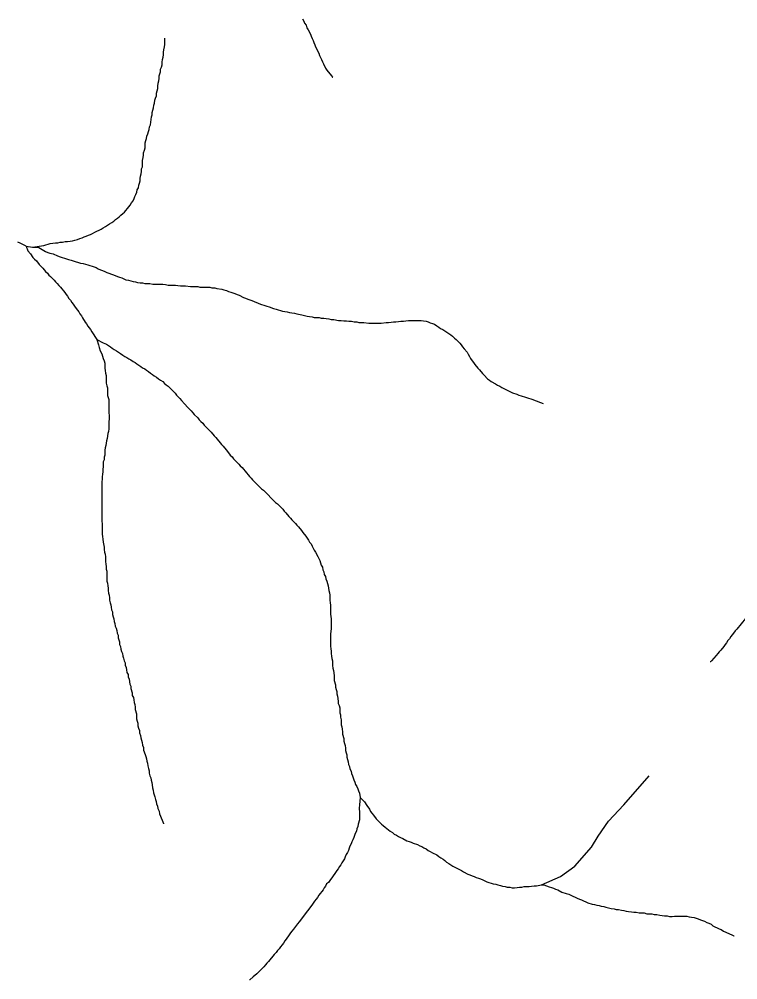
# Model space of a CAD drawing. Extents: x 652.3 to 678, y 7316.9 to 7344.9.
# Drawn here: x 669.444 to 671.059, y 7320.552 to 7322.712 of the extents above; entities that cross this region are included whole.
import ezdxf

# ---------------------------------------------------------------- set-up
doc = ezdxf.new("R2010")
doc.units = 0
doc.header["$LTSCALE"] = 0.032
doc.layers.add('7', color=7, linetype='Continuous', lineweight=25)

msp = doc.modelspace()

# ---------------------------------------------------------------- linework, layer by layer
at = {"layer": '7'}
msp.add_line((669.4591, 7322.202), (669.4735, 7322.1996), dxfattribs=at)
for points in [[(670.0806, 7322.7128), (670.0837, 7322.708), (670.0853, 7322.7032), (670.0885, 7322.6985), (670.0901, 7322.6929), (670.0933, 7322.6881), (670.0981, 7322.6786), (670.0997, 7322.6738), (670.102, 7322.669), (670.1044, 7322.6643), (670.106, 7322.6595), (670.1084, 7322.6547), (670.11, 7322.6499), (670.1172, 7322.6356), (670.1188, 7322.6308), (670.1235, 7322.6213), (670.1251, 7322.6165), (670.1275, 7322.6117), (670.1323, 7322.6022), (670.1355, 7322.5974), (670.1458, 7322.5847), (670.1478, 7322.5822), (670.1483, 7322.5816)], [(669.7655, 7322.6213), (669.7671, 7322.6269), (669.7679, 7322.6324), (669.7679, 7322.638), (669.7687, 7322.6436), (669.7702, 7322.6499), (669.771, 7322.6555), (669.771, 7322.6611), (669.771, 7322.6627), (669.771, 7322.6643), (669.771, 7322.6658), (669.771, 7322.6674), (669.771, 7322.669), (669.771, 7322.6694)], [(669.4735, 7322.1996), (669.4989, 7322.2036), (669.5132, 7322.2075), (669.5252, 7322.2091), (669.5307, 7322.2091), (669.5355, 7322.2107), (669.5411, 7322.2107), (669.5467, 7322.2123), (669.5522, 7322.2123), (669.5578, 7322.2131), (669.5634, 7322.2139), (669.5689, 7322.2155), (669.5745, 7322.2171), (669.5801, 7322.2187), (669.5848, 7322.2203), (669.5896, 7322.2227), (669.5944, 7322.2242), (669.5992, 7322.2266), (669.6039, 7322.2282), (669.6087, 7322.2306), (669.6135, 7322.233), (669.6183, 7322.2354), (669.623, 7322.2378), (669.6278, 7322.2402), (669.6326, 7322.2433), (669.6374, 7322.2457), (669.6421, 7322.2489), (669.6469, 7322.2521), (669.6517, 7322.2553), (669.6565, 7322.2577), (669.6604, 7322.2616), (669.6644, 7322.2648), (669.6684, 7322.268), (669.6724, 7322.2712), (669.6764, 7322.2752), (669.6803, 7322.2783), (669.6835, 7322.2823), (669.6867, 7322.2863), (669.6899, 7322.2903), (669.6931, 7322.2943), (669.6962, 7322.299), (669.6994, 7322.3038), (669.7018, 7322.3086), (669.7034, 7322.3134), (669.7058, 7322.3181), (669.7082, 7322.3229), (669.709, 7322.3285), (669.7114, 7322.3333), (669.7122, 7322.3388), (669.7137, 7322.3436), (669.7153, 7322.3484), (669.7153, 7322.3539), (669.7161, 7322.3595), (669.7177, 7322.3643), (669.7185, 7322.3699), (669.7185, 7322.3754), (669.7209, 7322.3802), (669.7209, 7322.3889), (669.7209, 7322.3945), (669.7225, 7322.4009), (669.7233, 7322.4065), (669.7233, 7322.412), (669.7249, 7322.4176), (669.7265, 7322.4232), (669.7265, 7322.4287), (669.7265, 7322.4343), (669.7281, 7322.4391), (669.7297, 7322.4439), (669.7305, 7322.4494), (669.7328, 7322.4542), (669.7344, 7322.4598), (669.736, 7322.4645), (669.7368, 7322.4701), (669.7384, 7322.4749), (669.7392, 7322.4805), (669.74, 7322.4868), (669.7408, 7322.4924), (669.7424, 7322.4972), (669.7424, 7322.5027), (669.744, 7322.5075), (669.7456, 7322.5131), (669.7464, 7322.5186), (669.748, 7322.5234), (669.7488, 7322.5298), (669.7503, 7322.5346), (669.7519, 7322.5401), (669.7519, 7322.5457), (669.7535, 7322.5513), (669.7551, 7322.556), (669.7551, 7322.5616), (669.7559, 7322.568), (669.7575, 7322.5735), (669.7583, 7322.5791), (669.7583, 7322.5847), (669.7599, 7322.5895), (669.7615, 7322.5942), (669.7615, 7322.5998), (669.7631, 7322.6046), (669.7647, 7322.6094), (669.7647, 7322.6157), (669.7655, 7322.6213)], [(669.4591, 7322.202), (669.4456, 7322.2083), (669.4408, 7322.2107)], [(669.4591, 7322.202), (669.4631, 7322.1916), (669.4687, 7322.1845), (669.4742, 7322.1765), (669.4782, 7322.1725), (669.4822, 7322.1685), (669.4886, 7322.1606), (669.4965, 7322.1526), (669.5029, 7322.1447), (669.5069, 7322.1407), (669.5101, 7322.1367), (669.514, 7322.1335), (669.522, 7322.1256), (669.5252, 7322.1216), (669.5291, 7322.1176), (669.5323, 7322.1136), (669.5363, 7322.1097), (669.5459, 7322.0977), (669.549, 7322.093), (669.5522, 7322.089), (669.5554, 7322.0842), (669.5586, 7322.0802), (669.5618, 7322.0754), (669.565, 7322.0715), (669.5681, 7322.0667), (669.5713, 7322.0619), (669.5745, 7322.0579), (669.5777, 7322.054), (669.5801, 7322.0492), (669.5833, 7322.0452), (669.5856, 7322.0404), (669.592, 7322.0309), (669.5952, 7322.0269), (669.5976, 7322.0221), (669.6039, 7322.0142), (669.6071, 7322.0094), (669.6183, 7321.9919)], [(669.4735, 7322.1996), (669.4735, 7322.1996), (669.4878, 7322.1988)], [(669.4878, 7322.1988), (669.5029, 7322.19), (669.5077, 7322.1876), (669.5124, 7322.186), (669.5196, 7322.1845), (669.5299, 7322.1797), (669.5355, 7322.1781), (669.5403, 7322.1765), (669.5451, 7322.1749), (669.5546, 7322.1717), (669.5602, 7322.1701), (669.565, 7322.1685), (669.5817, 7322.1638), (669.5872, 7322.163), (669.5928, 7322.1614), (669.5976, 7322.1598), (669.6119, 7322.155), (669.6167, 7322.1534), (669.6214, 7322.151), (669.6262, 7322.1487), (669.631, 7322.1471), (669.6358, 7322.1447), (669.6405, 7322.1423), (669.6453, 7322.1407), (669.6596, 7322.1359), (669.6644, 7322.1335), (669.6692, 7322.1319), (669.674, 7322.1304), (669.6787, 7322.128), (669.6835, 7322.1264), (669.6891, 7322.1256), (669.6947, 7322.124), (669.6994, 7322.1224), (669.705, 7322.1216), (669.7098, 7322.12), (669.7153, 7322.1192), (669.7209, 7322.1192), (669.7257, 7322.1176), (669.7376, 7322.1176), (669.744, 7322.116), (669.7663, 7322.116), (669.7726, 7322.1152), (669.7782, 7322.1144), (669.7949, 7322.1144), (669.8005, 7322.1136), (669.806, 7322.1128), (669.8172, 7322.1128), (669.8283, 7322.1113), (669.845, 7322.1113), (669.8498, 7322.1097), (669.8721, 7322.1097), (669.8769, 7322.1081), (669.8832, 7322.1081), (669.888, 7322.1065), (669.8991, 7322.1049), (669.9039, 7322.1033), (669.9095, 7322.1017), (669.9143, 7322.1001), (669.919, 7322.0985), (669.9286, 7322.0953), (669.9334, 7322.093), (669.9381, 7322.0914), (669.9477, 7322.0866), (669.9525, 7322.085), (669.9572, 7322.0826), (669.962, 7322.081), (669.9668, 7322.0794)], [(669.9668, 7322.0794), (669.9716, 7322.077), (669.9811, 7322.0739), (669.9859, 7322.0715), (669.9954, 7322.0683), (670.0002, 7322.0667), (670.0058, 7322.0651), (670.0153, 7322.0619), (670.0209, 7322.0603), (670.0352, 7322.0556), (670.0463, 7322.054), (670.0511, 7322.0524), (670.0567, 7322.0516), (670.0623, 7322.0508), (670.0678, 7322.0492), (670.079, 7322.0476), (670.0853, 7322.046), (670.0909, 7322.0444), (670.0965, 7322.0436), (670.102, 7322.0428), (670.1068, 7322.0412), (670.118, 7322.0412), (670.1227, 7322.0396), (670.1283, 7322.0396), (670.1339, 7322.0388), (670.1394, 7322.0381), (670.145, 7322.0365), (670.1506, 7322.0365), (670.1617, 7322.0349), (670.1673, 7322.0349), (670.1737, 7322.0341), (670.1792, 7322.0341), (670.1848, 7322.0333), (670.1904, 7322.0333), (670.1967, 7322.0317), (670.2023, 7322.0317), (670.2071, 7322.0301), (670.2182, 7322.0301), (670.2294, 7322.0285), (670.2572, 7322.0285), (670.2683, 7322.0301), (670.2739, 7322.0301), (670.2795, 7322.0309), (670.2851, 7322.0317), (670.2906, 7322.0317), (670.2962, 7322.0325), (670.3018, 7322.0333), (670.3073, 7322.0333), (670.3129, 7322.0341), (670.3185, 7322.0349), (670.3471, 7322.0349), (670.3527, 7322.0341), (670.3583, 7322.0333), (670.363, 7322.0317), (670.3678, 7322.0293), (670.3726, 7322.0277), (670.3774, 7322.0261), (670.3821, 7322.0229), (670.3869, 7322.0198), (670.3909, 7322.0166), (670.3957, 7322.0142), (670.4004, 7322.011), (670.4052, 7322.0086), (670.4092, 7322.0054), (670.414, 7322.0022), (670.4179, 7321.9991), (670.4219, 7321.9951), (670.4259, 7321.9919), (670.4299, 7321.9879), (670.4338, 7321.9839), (670.437, 7321.98), (670.4402, 7321.9752), (670.4442, 7321.9712), (670.4506, 7321.9633), (670.4529, 7321.9585), (670.4561, 7321.9537), (670.4585, 7321.9489), (670.4617, 7321.9442), (670.4649, 7321.9402), (670.4681, 7321.9354), (670.4744, 7321.9275), (670.4784, 7321.9235), (670.4848, 7321.9155), (670.4887, 7321.9115), (670.4967, 7321.9036), (670.5007, 7321.9004), (670.5047, 7321.8972), (670.5142, 7321.8924), (670.519, 7321.8893), (670.5238, 7321.8869), (670.5285, 7321.8837), (670.5524, 7321.8718), (670.562, 7321.8686), (670.5667, 7321.867), (670.5723, 7321.8654), (670.5818, 7321.8622), (670.5866, 7321.8606), (670.5962, 7321.8574), (670.6153, 7321.8503), (670.6212, 7321.848), (670.6216, 7321.8479)], [(669.6183, 7321.9919), (669.6222, 7321.98), (669.623, 7321.9736), (669.6254, 7321.9664), (669.6294, 7321.9593), (669.631, 7321.9545), (669.6326, 7321.9489), (669.6342, 7321.9442), (669.6358, 7321.9386), (669.6358, 7321.9275), (669.6366, 7321.9219), (669.6374, 7321.9163), (669.639, 7321.9107), (669.639, 7321.894), (669.6405, 7321.8877), (669.6421, 7321.8829), (669.6421, 7321.8662), (669.6453, 7321.8566), (669.6453, 7321.8288), (669.6461, 7321.8184), (669.6461, 7321.8129), (669.6453, 7321.8073), (669.6453, 7321.7906), (669.6445, 7321.785), (669.6429, 7321.7802), (669.6413, 7321.7691), (669.6397, 7321.7643), (669.639, 7321.7588), (669.6382, 7321.7532), (669.6366, 7321.7484), (669.6358, 7321.7429), (669.6358, 7321.7317), (669.6342, 7321.7269), (669.6342, 7321.7214), (669.6326, 7321.7166), (669.6326, 7321.7055), (669.6318, 7321.6999), (669.6318, 7321.6943), (669.631, 7321.6887), (669.6302, 7321.6832), (669.6302, 7321.6776), (669.6294, 7321.672), (669.6294, 7321.5829), (669.6302, 7321.5773), (669.6302, 7321.5543), (669.631, 7321.5487), (669.6318, 7321.5431), (669.6326, 7321.536), (669.6342, 7321.5248), (669.6342, 7321.5193), (669.635, 7321.5137), (669.6366, 7321.5089), (669.6374, 7321.5033), (669.6374, 7321.4922)], [(669.6183, 7321.9919), (669.6326, 7321.9847), (669.6397, 7321.9816), (669.6485, 7321.9752), (669.6525, 7321.972), (669.6573, 7321.9696), (669.662, 7321.9664), (669.6668, 7321.9633), (669.6716, 7321.9601), (669.6764, 7321.9569), (669.6811, 7321.9537), (669.6859, 7321.9513), (669.6899, 7321.9481), (669.6947, 7321.9458), (669.6994, 7321.9426), (669.7042, 7321.9402), (669.7082, 7321.937), (669.7122, 7321.9338), (669.7169, 7321.9314), (669.7209, 7321.9282), (669.7257, 7321.9259), (669.7297, 7321.9227), (669.7344, 7321.9195), (669.7384, 7321.9163), (669.7432, 7321.9131), (669.7472, 7321.9099), (669.7519, 7321.9068), (669.7567, 7321.9036), (669.7615, 7321.9004), (669.7663, 7321.8972), (669.7702, 7321.8932), (669.7742, 7321.8901), (669.7782, 7321.8869), (669.7941, 7321.871), (669.7973, 7321.867), (669.8013, 7321.863), (669.8045, 7321.859), (669.8084, 7321.855), (669.8148, 7321.8471), (669.8228, 7321.8391), (669.8267, 7321.8352), (669.8299, 7321.8312), (669.8339, 7321.8272), (669.8371, 7321.8232), (669.845, 7321.8153), (669.8482, 7321.8113), (669.8522, 7321.8073), (669.8562, 7321.8033), (669.8594, 7321.7993), (669.8753, 7321.7834), (669.8816, 7321.7755), (669.8856, 7321.7715), (669.8983, 7321.7556), (669.9023, 7321.7516), (669.9087, 7321.7436), (669.9119, 7321.7397), (669.9182, 7321.7317), (669.9222, 7321.7277), (669.9254, 7321.7238), (669.9373, 7321.7118), (669.9405, 7321.7078), (669.9445, 7321.7039), (669.9477, 7321.6999), (669.9517, 7321.6959), (669.9612, 7321.684), (669.9652, 7321.68), (669.9684, 7321.676), (669.9883, 7321.6561), (669.993, 7321.6529), (669.9962, 7321.649), (670.0161, 7321.6291), (670.0201, 7321.6251), (670.0241, 7321.6219), (670.036, 7321.61)], [(670.036, 7321.61), (670.0392, 7321.606), (670.0432, 7321.602), (670.0495, 7321.5941), (670.0535, 7321.5901), (670.0567, 7321.5861), (670.0646, 7321.5781), (670.0678, 7321.5742), (670.0718, 7321.5702), (670.0782, 7321.5622), (670.0814, 7321.5575), (670.0877, 7321.5495), (670.0909, 7321.5447), (670.0941, 7321.5407), (670.0965, 7321.536), (670.0997, 7321.532), (670.102, 7321.5272), (670.1068, 7321.5177), (670.11, 7321.5137), (670.1148, 7321.5041), (670.1172, 7321.4994), (670.1195, 7321.4946), (670.1211, 7321.4898), (670.1227, 7321.4843), (670.1251, 7321.4795), (670.1259, 7321.4739), (670.1283, 7321.4691), (670.1291, 7321.4636), (670.1323, 7321.4588), (670.1331, 7321.4532), (670.1355, 7321.4484), (670.1363, 7321.4429), (670.1379, 7321.4381), (670.1386, 7321.4325), (670.1394, 7321.427), (670.141, 7321.4222), (670.1418, 7321.4166), (670.1418, 7321.4055), (670.1426, 7321.3999), (670.1434, 7321.3943), (670.1434, 7321.3744), (670.1442, 7321.3689), (670.145, 7321.3633), (670.145, 7321.341), (670.1434, 7321.3299), (670.1434, 7321.302), (670.1442, 7321.2965), (670.145, 7321.2909), (670.145, 7321.2853), (670.1458, 7321.2798), (670.1466, 7321.2742), (670.1482, 7321.2694), (670.1482, 7321.2583), (670.149, 7321.2527), (670.1498, 7321.2471), (670.1514, 7321.236), (670.1514, 7321.2249), (670.1546, 7321.2153), (670.1546, 7321.2097), (670.1562, 7321.205), (670.1577, 7321.2002), (670.1577, 7321.1946), (670.1593, 7321.1898), (670.1609, 7321.1787), (670.1609, 7321.1731), (670.1625, 7321.1684), (670.1641, 7321.1636), (670.1641, 7321.1525), (670.1657, 7321.1477), (670.1657, 7321.1421), (670.1673, 7321.1365), (670.1673, 7321.1254), (670.1689, 7321.1206), (670.1697, 7321.1151), (670.1705, 7321.1095), (670.1705, 7321.1039), (670.1737, 7321.0944), (670.1737, 7321.0888), (670.1745, 7321.0832), (670.176, 7321.0785), (670.1768, 7321.0729), (670.1768, 7321.0673), (670.1784, 7321.0625), (670.18, 7321.0578), (670.18, 7321.0522), (670.1816, 7321.0474), (670.1832, 7321.0418), (670.184, 7321.0363), (670.1864, 7321.0315), (670.1872, 7321.0259), (670.1896, 7321.0212), (670.1904, 7321.0156), (670.1928, 7321.0108), (670.1959, 7321.0013), (670.1983, 7320.9965), (670.1999, 7320.9909), (670.2023, 7320.9862), (670.2047, 7320.9814), (670.2063, 7320.9766), (670.2087, 7320.9718), (670.2103, 7320.9615)], [(669.6374, 7321.4922), (669.6382, 7321.4866), (669.639, 7321.4811), (669.639, 7321.4755), (669.6405, 7321.4707), (669.6405, 7321.4484), (669.6421, 7321.4437), (669.6429, 7321.4381), (669.6437, 7321.4325), (669.6437, 7321.427), (669.6445, 7321.4214), (669.6461, 7321.4166), (669.6469, 7321.411), (669.6469, 7321.4055), (669.6477, 7321.3999), (669.6493, 7321.3951), (669.6501, 7321.3896), (669.6509, 7321.384), (669.6533, 7321.3792), (669.6533, 7321.3737), (669.6549, 7321.3681), (669.6565, 7321.3633), (669.6573, 7321.3577), (669.6588, 7321.353), (669.6596, 7321.3474), (669.6612, 7321.3426), (669.6628, 7321.337), (669.6636, 7321.3315), (669.666, 7321.3267), (669.666, 7321.3211), (669.6692, 7321.3116), (669.6692, 7321.306), (669.6716, 7321.3012), (669.6724, 7321.2957), (669.6732, 7321.2901), (669.6756, 7321.2853), (669.6764, 7321.2798), (669.6779, 7321.275), (669.6795, 7321.2694), (669.6819, 7321.2646), (669.6819, 7321.2591), (669.6843, 7321.2543), (669.6851, 7321.2487), (669.6859, 7321.2432), (669.6883, 7321.2384), (669.6883, 7321.2328), (669.6907, 7321.228), (669.6923, 7321.2169), (669.6947, 7321.2121), (669.6947, 7321.2066), (669.6978, 7321.197), (669.6978, 7321.1914), (669.7002, 7321.1867), (669.701, 7321.1811), (669.7018, 7321.1755), (669.7034, 7321.1708), (669.7042, 7321.1652), (669.7042, 7321.1596), (669.7074, 7321.1501), (669.7074, 7321.1389), (669.709, 7321.1334), (669.7106, 7321.1286), (669.7106, 7321.123), (669.7114, 7321.1174), (669.7137, 7321.1127), (669.7137, 7321.1071), (669.7161, 7321.1015), (669.7169, 7321.096), (669.7185, 7321.0904), (669.7201, 7321.0856), (669.7209, 7321.0792), (669.7233, 7321.0745), (669.7233, 7321.0681), (669.7265, 7321.0586), (669.7281, 7321.0538), (669.7297, 7321.049), (669.7305, 7321.0434), (669.732, 7321.0387), (669.7328, 7321.0331), (669.7344, 7321.0267), (669.736, 7321.022), (669.736, 7321.0164), (669.7376, 7321.0108), (669.7392, 7321.006), (669.74, 7321.0005), (669.7416, 7320.9957), (669.7424, 7320.9901), (669.7432, 7320.9838), (669.7448, 7320.9782), (669.7456, 7320.9726), (669.7488, 7320.9631), (669.7496, 7320.9575), (669.7511, 7320.9527), (669.7519, 7320.9472), (669.7543, 7320.9424), (669.7551, 7320.9368), (669.7583, 7320.9312), (669.7591, 7320.9249), (669.7647, 7320.9106), (669.7676, 7320.9031), (669.7677, 7320.9028)], [(671.076, 7321.3641), (671.0569, 7321.3402), (671.0529, 7321.3363), (671.0497, 7321.3315), (671.0433, 7321.3235), (671.0402, 7321.3187), (671.037, 7321.3148), (671.0338, 7321.31), (671.0306, 7321.306), (671.0274, 7321.3012), (671.0211, 7321.2933), (671.0171, 7321.2893), (671.0139, 7321.2853), (671.0107, 7321.2814), (670.9996, 7321.2694), (670.9974, 7321.2671), (670.9971, 7321.2668)], [(670.6177, 7320.765), (670.6607, 7320.7839), (670.6929, 7320.807), (670.7302, 7320.8504), (670.7453, 7320.8745), (670.7685, 7320.9088), (670.8027, 7320.9451), (670.8601, 7321.0106)], [(670.2103, 7320.9615), (670.2087, 7320.9456), (670.2079, 7320.9376), (670.2087, 7320.9281), (670.2087, 7320.9114), (670.2055, 7320.9018), (670.2047, 7320.8962), (670.2023, 7320.8915), (670.2015, 7320.8859), (670.1991, 7320.8811), (670.1959, 7320.8716), (670.1935, 7320.8668), (670.1912, 7320.862), (670.1896, 7320.8572), (670.1872, 7320.8525), (670.1856, 7320.8477), (670.184, 7320.8429), (670.1816, 7320.8382), (670.1784, 7320.8334), (670.176, 7320.8286), (670.1745, 7320.8238), (670.1721, 7320.8191), (670.1689, 7320.8151), (670.1665, 7320.8103), (670.1633, 7320.8063), (670.1609, 7320.8016), (670.1577, 7320.7976), (670.1546, 7320.7928), (670.1482, 7320.7833), (670.1418, 7320.7753), (670.1386, 7320.7705), (670.1347, 7320.7673), (670.1323, 7320.7626), (670.1291, 7320.7586), (670.1267, 7320.7538), (670.1172, 7320.7419), (670.114, 7320.7371), (670.1108, 7320.7331), (670.1076, 7320.7283), (670.1044, 7320.7244), (670.1012, 7320.7196), (670.0981, 7320.7156), (670.0949, 7320.7108), (670.0885, 7320.7029), (670.0853, 7320.6981), (670.0726, 7320.6822), (670.0694, 7320.6774), (670.0599, 7320.6655), (670.0567, 7320.6615), (670.0535, 7320.6575), (670.0503, 7320.6528), (670.044, 7320.6432), (670.0408, 7320.6392), (670.0376, 7320.6345), (670.0344, 7320.6305), (670.0312, 7320.6257), (670.028, 7320.6217), (670.0241, 7320.6177), (670.0209, 7320.613), (670.0169, 7320.609), (670.0042, 7320.5931), (670.0002, 7320.5891), (669.997, 7320.5851), (669.9938, 7320.5811), (669.9779, 7320.5652), (669.9692, 7320.5581), (669.9618, 7320.552), (669.9615, 7320.5518)], [(670.2103, 7320.9615), (670.2198, 7320.9519), (670.2254, 7320.944), (670.2309, 7320.9352), (670.2333, 7320.9305), (670.2365, 7320.9265), (670.2397, 7320.9217), (670.2461, 7320.9137), (670.25, 7320.9098), (670.258, 7320.9018), (670.262, 7320.8986), (670.266, 7320.8954), (670.2699, 7320.8923), (670.2739, 7320.8891), (670.2779, 7320.8859), (670.2827, 7320.8827), (670.2866, 7320.8795), (670.2914, 7320.8771), (670.2962, 7320.874), (670.301, 7320.8716), (670.3057, 7320.8692), (670.3153, 7320.8644), (670.3201, 7320.8628), (670.3248, 7320.8612), (670.3296, 7320.8588), (670.3392, 7320.8557), (670.3439, 7320.8533), (670.3487, 7320.8517), (670.3535, 7320.8485), (670.3583, 7320.8461), (670.363, 7320.8429), (670.3678, 7320.8405), (670.3726, 7320.8374), (670.3821, 7320.8326), (670.3869, 7320.8294), (670.3917, 7320.8262), (670.3964, 7320.823), (670.4004, 7320.8199)], [(670.4004, 7320.8199), (670.4044, 7320.8167), (670.4092, 7320.8135), (670.414, 7320.8103), (670.4187, 7320.8071), (670.4378, 7320.7976), (670.4426, 7320.7944), (670.4521, 7320.7896), (670.4569, 7320.788), (670.4617, 7320.7856), (670.4665, 7320.784), (670.4712, 7320.7817), (670.476, 7320.7801), (670.4808, 7320.7785), (670.4856, 7320.7769), (670.4951, 7320.7721), (670.5094, 7320.7673), (670.515, 7320.7665), (670.5198, 7320.765), (670.5254, 7320.7642), (670.5301, 7320.7626), (670.5357, 7320.7618), (670.5405, 7320.7602), (670.5468, 7320.7602), (670.5516, 7320.7586), (670.5572, 7320.7586), (670.5627, 7320.7594), (670.5683, 7320.7602), (670.5739, 7320.7602), (670.5787, 7320.7618), (670.5898, 7320.7618), (670.5954, 7320.7626), (670.6009, 7320.7634), (670.6065, 7320.7634), (670.6177, 7320.765), (670.6232, 7320.765), (670.6352, 7320.761), (670.6399, 7320.7594), (670.6447, 7320.7578), (670.6495, 7320.7554), (670.6543, 7320.7538), (670.6638, 7320.749), (670.6733, 7320.7459), (670.6789, 7320.7443), (670.6837, 7320.7419), (670.6885, 7320.7395), (670.6932, 7320.7379), (670.698, 7320.7355), (670.7028, 7320.7331), (670.7076, 7320.7315), (670.7123, 7320.7291), (670.7171, 7320.7268), (670.7219, 7320.7252), (670.7314, 7320.722), (670.737, 7320.7212), (670.7418, 7320.7196), (670.7473, 7320.7188), (670.7521, 7320.7172), (670.7577, 7320.7164), (670.7625, 7320.7148), (670.768, 7320.714), (670.7744, 7320.7124), (670.7808, 7320.7116), (670.7855, 7320.71), (670.7911, 7320.71), (670.7975, 7320.7085), (670.803, 7320.7077), (670.8078, 7320.7061), (670.8134, 7320.7053), (670.8198, 7320.7045), (670.8253, 7320.7037), (670.8309, 7320.7037), (670.8373, 7320.7021), (670.8484, 7320.7021), (670.8548, 7320.7005), (670.8659, 7320.7005), (670.8707, 7320.6989), (670.877, 7320.6989), (670.8834, 7320.6973), (670.8945, 7320.6957), (670.9001, 7320.6957), (670.9057, 7320.6941), (670.9113, 7320.6941), (670.9168, 7320.6949), (670.9447, 7320.6949), (670.9495, 7320.6933), (670.955, 7320.6925), (670.9606, 7320.6917), (670.9701, 7320.6886), (670.9749, 7320.687), (670.9845, 7320.6838), (670.9892, 7320.6806), (670.994, 7320.679), (670.9988, 7320.6766), (671.0028, 7320.6734), (671.0171, 7320.6663), (671.0219, 7320.6647), (671.0266, 7320.6615), (671.0457, 7320.6528), (671.0501, 7320.6508), (671.0508, 7320.6504)]]:
    msp.add_lwpolyline(points, dxfattribs=at)

doc.saveas('drawing.dxf')
